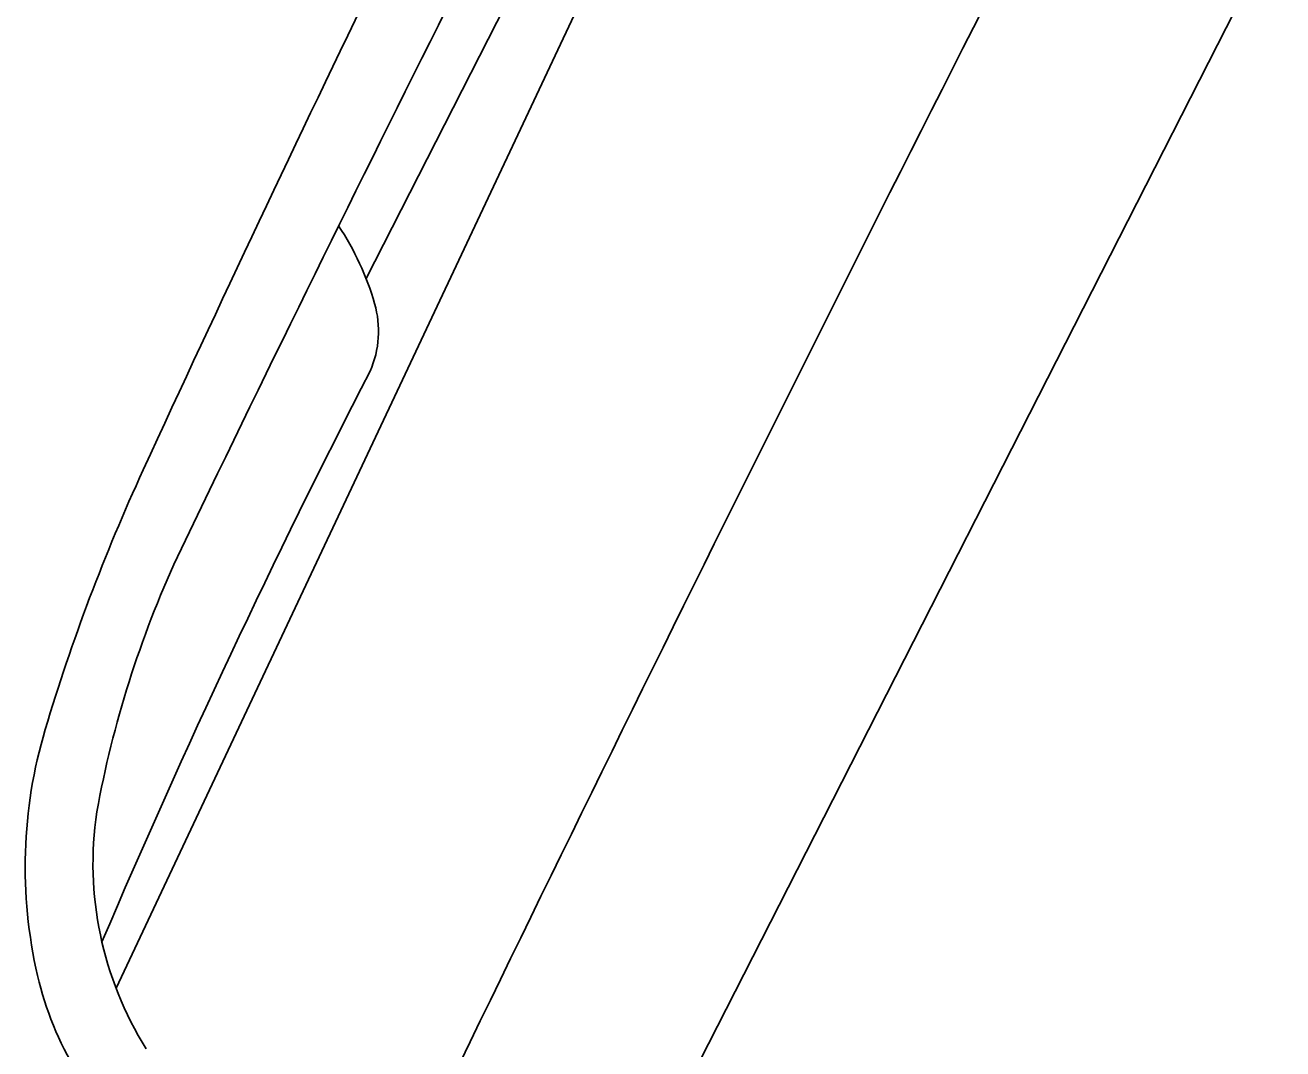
# Model space of a CAD drawing. Extents: x 14104283 to 14128447, y 8633203 to 8671666.
# Drawn here: x 14118570.1 to 14118576, y 8668598.88 to 8668603.68 of the extents above; entities that cross this region are included whole.
import ezdxf

# ---------------------------------------------------------------- set-up
doc = ezdxf.new("R2010")
doc.units = 0
doc.layers.add('Cell', color=7, linetype='Continuous')

msp = doc.modelspace()

# ---------------------------------------------------------------- linework, layer by layer
at = {"layer": 'Cell'}
for points in [[(14118570.5298, 8668599.1658), (14118571.1064, 8668600.3891), (14118573.0558, 8668604.5307), (14118574.813, 8668607.9785), (14118576.5702, 8668611.4264), (14118578.7758, 8668615.4374), (14118579.4268, 8668616.6228)], [(14118571.7026, 8668602.4932), (14118574.5634, 8668608.1058), (14118577.4236, 8668613.7185)], [(14118576.6615, 8668612.7459), (14118574.3025, 8668608.2387), (14118572.0417, 8668603.6814)], [(14118572.5615, 8668597.44), (14118573.6819, 8668599.6383), (14118577.2893, 8668606.7165)]]:
    msp.add_lwpolyline(points, dxfattribs=at)
for centre, radius, start, end in [((14118687.8615, 8668547.6349), 129.0297, 152.994175, 155.278437), ((14118826.5241, 8668475.6298), 282.6387, 152.996762, 154.402271), ((14118725.7051, 8668526.691), 171.8719, 153.387619, 154.313476), ((14118570.4784, 8668602.012), 1.3154, 16.07097, 33.61862), ((14118571.2915, 8668602.2462), 0.4692, 336.54039, 16.07097), ((14118607.4632, 8668583.621), 40.2171, 152.71132, 156.92592), ((14118579.0446, 8668597.7347), 9.2336, 155.27844, 163.35878), ((14118575.3472, 8668599.0983), 4.9885, 155.22976, 169.67087), ((14118572.3541, 8668599.7345), 2.2506, 163.35878, 193.08621), ((14118572.0568, 8668599.7507), 1.6352, 171.48721, 212.09804), ((14118571.6754, 8668599.5767), 1.5538, 193.08621, 211.13017)]:
    msp.add_arc(centre, radius, start, end, dxfattribs=at)

doc.saveas('drawing.dxf')
